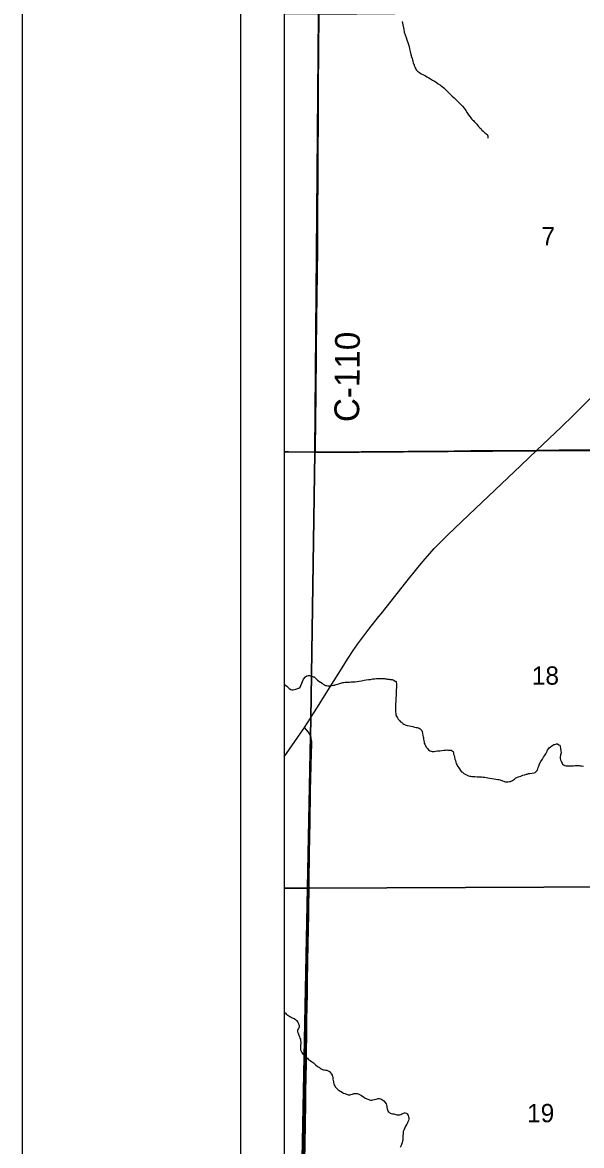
# Model space of a CAD drawing. Extents: x -17 to 88, y -5 to 22.
# Drawn here: x 2 to 3.281, y 16.562 to 19.135 of the extents above; entities that cross this region are included whole.
import ezdxf

# ---------------------------------------------------------------- set-up
doc = ezdxf.new("R2010")
doc.units = 0
for name, color, linetype in [('GM_X_County_Road', 7, 'Continuous'), ('GM_X_County_Road_Text', 7, 'Continuous'), ('GM_X_Minor_River', 7, 'Continuous'), ('GM_X_Section', 7, 'Continuous'), ('GM_X_Section_Text', 7, 'Continuous'), ('GM_X_State_Route', 7, 'Continuous'), ('GM_X_Township', 7, 'Continuous'), ('SH_Border', 7, 'Continuous'), ('SH_Data', 7, 'Continuous')]:
    doc.layers.add(name, color=color, linetype=linetype)

msp = doc.modelspace()

# ---------------------------------------------------------------- linework, layer by layer
at = {"layer": 'GM_X_County_Road'}
for points in [[(2.6715, 18.1508), (2.6724, 18.2281), (2.6729, 18.2778), (2.6741, 18.3822), (2.6749, 18.4549), (2.676, 18.5587), (2.6765, 18.6152), (2.6771, 18.6724), (2.6771, 18.7122), (2.6775, 18.7662), (2.6774, 18.8247), (2.6781, 18.9204), (2.6782, 18.98), (2.6785, 19.0391), (2.6789, 19.0838), (2.6789, 19.1199), (2.6793, 19.1503), (2.6793, 19.1543)], [(2.6, 18.1518), (2.6099, 18.1517), (2.6521, 18.151), (2.6715, 18.1508)], [(2.6715, 18.1508), (2.6944, 18.1508), (2.7702, 18.1511), (2.8044, 18.1515), (2.8492, 18.1518), (2.9008, 18.1523), (2.9896, 18.1532), (3.0275, 18.1538), (3.0984, 18.1543), (3.145, 18.1544), (3.1674, 18.1544), (3.1785, 18.1546)], [(3.1785, 18.1546), (3.1904, 18.1547), (3.2295, 18.1556), (3.2469, 18.1555), (3.3327, 18.1558), (3.3712, 18.1562), (3.4277, 18.1563), (3.4693, 18.1559), (3.4933, 18.1557)], [(2.6604, 17.4995), (2.6594, 17.5021), (2.6583, 17.5043), (2.657, 17.5063), (2.6555, 17.5084), (2.6465, 17.5198)], [(2.6627, 17.4888), (2.6624, 17.4913), (2.6618, 17.4944), (2.6612, 17.4971), (2.6604, 17.4995)], [(2.6471, 16.5294), (2.6478, 16.5649), (2.6486, 16.609), (2.6492, 16.6587), (2.6496, 16.6817), (2.6505, 16.7214), (2.6508, 16.7463), (2.651, 16.7662), (2.6511, 16.7805), (2.6513, 16.8097), (2.6513, 16.8252), (2.6517, 16.8463), (2.6523, 16.8823), (2.6528, 16.9053), (2.6535, 16.937), (2.6539, 16.9836), (2.6545, 17.0215), (2.6551, 17.0582), (2.6559, 17.0885), (2.6568, 17.1669), (2.6577, 17.2279), (2.6586, 17.2707), (2.6593, 17.3012), (2.6604, 17.3739), (2.6624, 17.4603), (2.663, 17.4814), (2.663, 17.4852), (2.6628, 17.4882), (2.6627, 17.4888)]]:
    msp.add_lwpolyline(points, dxfattribs=at)
at = {"layer": 'GM_X_Minor_River'}
for points in [[(2.8703, 19.1368), (2.871, 19.133), (2.8739, 19.1186), (2.875, 19.1125), (2.8773, 19.1064), (2.8791, 19.1003), (2.881, 19.095), (2.8832, 19.0889), (2.8847, 19.0847), (2.8858, 19.0798), (2.8869, 19.0744), (2.8884, 19.0687), (2.8902, 19.0619), (2.8913, 19.0562), (2.8928, 19.052), (2.8936, 19.049), (2.8943, 19.0471), (2.8947, 19.0452), (2.895, 19.0421), (2.8962, 19.0402), (2.8973, 19.0383), (2.8977, 19.0364), (2.8988, 19.0334), (2.8999, 19.0311), (2.9014, 19.0284), (2.9025, 19.0261), (2.9052, 19.0235), (2.9101, 19.02), (2.9138, 19.0173), (2.9176, 19.0154), (2.9203, 19.0142), (2.9233, 19.0123), (2.9267, 19.0104), (2.9309, 19.0081), (2.935, 19.0058), (2.9396, 19.0031), (2.9441, 19.0004), (2.9483, 18.9981), (2.9524, 18.9943), (2.9577, 18.9912), (2.9615, 18.9885), (2.9653, 18.9854), (2.969, 18.982), (2.9728, 18.9782), (2.9766, 18.9744), (2.9803, 18.9705), (2.9845, 18.9663), (2.989, 18.9621), (2.9935, 18.9575)], [(2.9935, 18.9575), (3.0082, 18.943), (3.012, 18.9384), (3.0158, 18.9331), (3.0191, 18.9281), (3.0218, 18.9232), (3.0248, 18.9194), (3.0274, 18.9167), (3.0293, 18.9144), (3.0315, 18.9121), (3.0334, 18.9106), (3.0349, 18.9083), (3.0372, 18.906), (3.0391, 18.9041), (3.041, 18.9018), (3.0429, 18.8999), (3.0451, 18.8968), (3.0481, 18.8938), (3.0508, 18.8911), (3.053, 18.8884), (3.0557, 18.8861), (3.0579, 18.8838), (3.0598, 18.8819), (3.0621, 18.8804), (3.0643, 18.8785), (3.0659, 18.8777), (3.0643, 18.8785), (3.0666, 18.8758), (3.0666, 18.8739), (3.0662, 18.8716), (3.0662, 18.8697)], [(2.6, 17.6187), (2.603, 17.6165), (2.606, 17.6139), (2.6091, 17.6112), (2.6113, 17.6089), (2.6147, 17.6062), (2.617, 17.6054), (2.6204, 17.6054), (2.6231, 17.6065), (2.6265, 17.6076), (2.6307, 17.6091), (2.633, 17.6095), (2.636, 17.6117), (2.6376, 17.6159), (2.6438, 17.6303), (2.6487, 17.6359), (2.6518, 17.6382), (2.6548, 17.6389), (2.6575, 17.6385), (2.6601, 17.6377), (2.6628, 17.637), (2.6658, 17.6358), (2.6688, 17.6354), (2.6719, 17.632), (2.6741, 17.63), (2.6764, 17.6278), (2.6794, 17.6255), (2.6832, 17.6231), (2.6866, 17.6208), (2.6892, 17.6189), (2.6919, 17.6174), (2.6945, 17.6159), (2.6964, 17.6155), (2.6998, 17.6147), (2.7029, 17.6147), (2.7063, 17.615), (2.7097, 17.6154), (2.7128, 17.6161), (2.7147, 17.6165), (2.7169, 17.6172), (2.7188, 17.6179), (2.7223, 17.6187), (2.7253, 17.6198), (2.7341, 17.6224), (2.7367, 17.6227), (2.7394, 17.6231), (2.742, 17.6231), (2.7455, 17.6234), (2.7493, 17.6234), (2.7531, 17.6238), (2.7588, 17.6241), (2.7626, 17.6244), (2.7671, 17.6252), (2.7717, 17.6259), (2.777, 17.6266), (2.7827, 17.6277), (2.7876, 17.6288), (2.7926, 17.6292), (2.7979, 17.6295), (2.8028, 17.6306), (2.8074, 17.6313), (2.8112, 17.632), (2.8158, 17.632), (2.818, 17.632), (2.8203, 17.632), (2.8226, 17.632), (2.8253, 17.6319), (2.8275, 17.6315), (2.8298, 17.6315), (2.8321, 17.6311), (2.834, 17.6307), (2.8363, 17.6303), (2.8382, 17.6303), (2.8404, 17.6299), (2.8423, 17.6295), (2.8446, 17.6295), (2.8469, 17.6295), (2.8488, 17.6284), (2.8507, 17.6276), (2.8541, 17.626), (2.856, 17.6249), (2.8567, 17.6226), (2.8571, 17.6196), (2.857, 17.6173)], [(2.857, 17.6173), (2.8574, 17.6142), (2.857, 17.6112), (2.8566, 17.6059), (2.8566, 17.6014), (2.8561, 17.5964), (2.8553, 17.5839), (2.8553, 17.579), (2.8552, 17.574), (2.8552, 17.5695), (2.8552, 17.5642), (2.8547, 17.5596), (2.8547, 17.5547), (2.8554, 17.5513), (2.8558, 17.5482), (2.8565, 17.546), (2.8577, 17.5437), (2.8592, 17.5418), (2.861, 17.5387), (2.8637, 17.5353), (2.8663, 17.5326), (2.8682, 17.5314), (2.8701, 17.5299), (2.872, 17.5284), (2.8742, 17.5268), (2.8773, 17.5257), (2.8814, 17.5241), (2.8864, 17.523), (2.8905, 17.5226), (2.8943, 17.5218), (2.8985, 17.5206), (2.9023, 17.5198), (2.9042, 17.5198), (2.9065, 17.5186), (2.9087, 17.5179), (2.911, 17.5167), (2.9129, 17.5152), (2.9148, 17.5129), (2.9159, 17.5102), (2.9166, 17.5057), (2.9173, 17.5011), (2.9181, 17.4981), (2.9188, 17.4954), (2.9192, 17.4924), (2.9195, 17.4889), (2.9203, 17.4859), (2.9206, 17.4836), (2.9218, 17.4813), (2.9251, 17.4745), (2.9278, 17.471), (2.9304, 17.4684), (2.9346, 17.4657), (2.9387, 17.4645), (2.9418, 17.4641), (2.9437, 17.4645), (2.9463, 17.4652), (2.9509, 17.4659), (2.9562, 17.4663), (2.9608, 17.467), (2.9657, 17.4677), (2.9691, 17.4677), (2.9722, 17.4681), (2.9744, 17.4677), (2.9775, 17.4673), (2.9798, 17.4672), (2.9824, 17.4672), (2.9847, 17.4661), (2.9866, 17.4642), (2.9877, 17.4611), (2.988, 17.4584), (2.9892, 17.4554), (2.9899, 17.4516), (2.991, 17.447), (2.9921, 17.4436), (2.9928, 17.4402), (2.994, 17.4372), (2.9951, 17.4349), (2.9962, 17.4326), (2.9977, 17.4299), (2.9996, 17.4272), (3.0015, 17.4246), (3.0037, 17.4211), (3.0064, 17.4181), (3.0083, 17.4169), (3.0116, 17.4139), (3.0222, 17.4085), (3.0249, 17.4081), (3.0268, 17.4077), (3.0291, 17.4073), (3.0325, 17.4073), (3.0363, 17.4069), (3.0423, 17.4064), (3.0473, 17.4064), (3.0518, 17.4064), (3.0549, 17.406), (3.0575, 17.4059), (3.0598, 17.4055), (3.0628, 17.4051), (3.0663, 17.4044), (3.0708, 17.4036), (3.0757, 17.4028)], [(3.0757, 17.4028), (3.0807, 17.402), (3.0845, 17.4008), (3.0894, 17.4), (3.0917, 17.4), (3.0943, 17.3992), (3.0962, 17.3988), (3.0985, 17.398), (3.1004, 17.3976), (3.103, 17.3965), (3.1061, 17.3953), (3.1091, 17.3949), (3.1121, 17.3949), (3.1159, 17.3956), (3.1182, 17.396), (3.1201, 17.3967), (3.1228, 17.3982), (3.1274, 17.4012), (3.1308, 17.4039), (3.1369, 17.4061), (3.1418, 17.4083), (3.1468, 17.4102), (3.151, 17.4113), (3.1548, 17.4124), (3.1567, 17.4128), (3.1597, 17.4139), (3.1624, 17.4143), (3.1726, 17.4157), (3.1745, 17.4161), (3.1768, 17.4187), (3.1795, 17.4213), (3.1803, 17.4232), (3.1811, 17.4251), (3.1818, 17.4278), (3.183, 17.4308), (3.1846, 17.4361), (3.188, 17.4418), (3.1915, 17.447), (3.1942, 17.4512), (3.1965, 17.4542), (3.198, 17.4569), (3.1995, 17.4591), (3.2007, 17.4625), (3.2022, 17.4652), (3.2034, 17.4678), (3.2053, 17.4705), (3.2072, 17.4727), (3.2103, 17.4754), (3.2122, 17.4769), (3.2152, 17.4791), (3.2179, 17.4802), (3.2202, 17.4806), (3.2236, 17.4817), (3.2259, 17.4817), (3.2293, 17.4801), (3.2312, 17.4786), (3.2323, 17.4756), (3.233, 17.4714), (3.2338, 17.4657), (3.2341, 17.4615), (3.2337, 17.4589), (3.2329, 17.4566), (3.2321, 17.4513), (3.2325, 17.4482), (3.2332, 17.4456), (3.2344, 17.4425), (3.2355, 17.4399), (3.2366, 17.438), (3.2377, 17.4357), (3.24, 17.4338), (3.2426, 17.4322), (3.2457, 17.4318), (3.2491, 17.4318), (3.2521, 17.4318), (3.2559, 17.4318), (3.2597, 17.4317), (3.2631, 17.4317), (3.2662, 17.4321), (3.2688, 17.4324), (3.2715, 17.4324), (3.2741, 17.4324), (3.276, 17.4324), (3.2783, 17.432), (3.281, 17.4316), (3.2855, 17.4312)], [(2.6, 16.8673), (2.6022, 16.8653), (2.6052, 16.8622), (2.6082, 16.8603), (2.6101, 16.8588), (2.6128, 16.8572), (2.6158, 16.8557), (2.6184, 16.8545), (2.6207, 16.8538), (2.6226, 16.8526), (2.6256, 16.8507), (2.6283, 16.8484), (2.6309, 16.8446), (2.632, 16.8427), (2.6328, 16.8408), (2.6335, 16.8389), (2.6339, 16.837), (2.6339, 16.8339), (2.6335, 16.8313), (2.6323, 16.8294)], [(2.6323, 16.8294), (2.6312, 16.8275), (2.6304, 16.8252), (2.63, 16.8222), (2.6315, 16.8188), (2.633, 16.8146), (2.6348, 16.8108), (2.6359, 16.8077), (2.6371, 16.8055), (2.6374, 16.8036), (2.6378, 16.7967), (2.6378, 16.7948), (2.6374, 16.7925), (2.6373, 16.7888), (2.6373, 16.7857), (2.6369, 16.7834), (2.6373, 16.7812), (2.6384, 16.7781), (2.6403, 16.7751), (2.6421, 16.7724), (2.6444, 16.7701), (2.6463, 16.7678), (2.6489, 16.7655), (2.6512, 16.7632), (2.6531, 16.7617), (2.655, 16.7598), (2.6572, 16.7583), (2.6591, 16.7563), (2.6621, 16.7544), (2.6644, 16.7529), (2.6667, 16.751), (2.6693, 16.7487), (2.6723, 16.746), (2.6754, 16.7437), (2.678, 16.7418), (2.6803, 16.7402), (2.6825, 16.7387), (2.6844, 16.7372), (2.6874, 16.7356), (2.6901, 16.7349), (2.6924, 16.7348), (2.6954, 16.7344), (2.6973, 16.7344), (2.7003, 16.7329), (2.7034, 16.731), (2.706, 16.7283), (2.7083, 16.7252), (2.7094, 16.7226), (2.7101, 16.7203), (2.7109, 16.7165), (2.7116, 16.7134), (2.7123, 16.7108), (2.7127, 16.7089), (2.7131, 16.7058), (2.7134, 16.7028), (2.7145, 16.7005), (2.7157, 16.6982), (2.7168, 16.6963), (2.7183, 16.6944), (2.7209, 16.6914), (2.7232, 16.6895), (2.7258, 16.6875), (2.7281, 16.6864), (2.73, 16.6852), (2.7334, 16.6833), (2.736, 16.6818), (2.7387, 16.6806), (2.741, 16.6798), (2.7429, 16.6791), (2.7448, 16.6783), (2.7466, 16.6779), (2.7489, 16.6779), (2.7508, 16.6779), (2.7527, 16.6782), (2.7561, 16.6793), (2.7592, 16.6805), (2.7615, 16.6812), (2.7641, 16.6812), (2.7668, 16.6808), (2.7694, 16.68), (2.777, 16.6761), (2.7797, 16.6742), (2.7815, 16.6731), (2.7857, 16.67), (2.7914, 16.6677), (2.7937, 16.6673), (2.7955, 16.6665), (2.7978, 16.6657), (2.8009, 16.6657), (2.8031, 16.6661), (2.8069, 16.6672), (2.8104, 16.6679), (2.813, 16.6687), (2.8149, 16.669), (2.818, 16.6694), (2.8214, 16.6686), (2.8255, 16.6659), (2.8278, 16.664), (2.8304, 16.6606), (2.8331, 16.6575), (2.8342, 16.6541)], [(2.8342, 16.6541), (2.8346, 16.6522), (2.8349, 16.6491), (2.8356, 16.6454), (2.8364, 16.6434), (2.8383, 16.6396), (2.8401, 16.6377), (2.8428, 16.6358), (2.8451, 16.635), (2.8481, 16.6346), (2.8508, 16.6342), (2.8534, 16.6335), (2.8576, 16.6319), (2.8598, 16.6319), (2.8621, 16.6319), (2.8644, 16.6322), (2.8667, 16.633), (2.8694, 16.6341), (2.8713, 16.6352), (2.8732, 16.636), (2.8754, 16.6367), (2.8773, 16.6367), (2.8804, 16.6359), (2.8819, 16.634), (2.8838, 16.6302), (2.8849, 16.6271), (2.8852, 16.6252), (2.8852, 16.6218), (2.8848, 16.6192), (2.8833, 16.6158), (2.8821, 16.6135), (2.8806, 16.6109), (2.8779, 16.6063), (2.876, 16.6022), (2.8736, 16.5969), (2.8725, 16.5935), (2.8725, 16.5912), (2.8724, 16.5882), (2.872, 16.5847), (2.872, 16.5817), (2.872, 16.5787), (2.872, 16.5768), (2.8716, 16.5741), (2.8708, 16.5715), (2.87, 16.5684), (2.8677, 16.562), (2.8658, 16.5571)]]:
    msp.add_lwpolyline(points, dxfattribs=at)
at = {"layer": 'GM_X_Section'}
for p, q in [((2.6, 19.1549), (2.6, 18.1508)), ((2.6, 18.1508), (2.6, 17.1515)), ((2.6, 17.1515), (2.6, 16.1487))]:
    msp.add_line(p, q, dxfattribs=at)
for points in [[(2.6, 18.1508), (2.6698, 18.15), (2.6785, 19.1543), (2.6, 19.1549)], [(2.6, 17.1515), (2.6556, 17.151), (2.6698, 18.15), (2.6, 18.1508)], [(2.6, 16.1487), (2.6375, 16.1483), (2.6556, 17.151), (2.6, 17.1515)]]:
    msp.add_lwpolyline(points, dxfattribs=at)
for points in [[(2.6785, 19.1543), (3.7326, 19.163), (3.7341, 18.1579), (2.6698, 18.15)], [(2.6698, 18.15), (3.7341, 18.1579), (3.7342, 17.1557), (2.6556, 17.151)], [(2.6556, 17.151), (3.7342, 17.1557), (3.7278, 16.1476), (2.6375, 16.1483)]]:
    msp.add_lwpolyline(points, close=True, dxfattribs=at)
at = {"layer": 'GM_X_State_Route'}
for points in [[(2.8218, 17.78), (2.8451, 17.8093), (2.8758, 17.8476), (2.9102, 17.8909), (2.9229, 17.9062), (2.9335, 17.9183), (2.9436, 17.9293), (2.9548, 17.9409), (2.9743, 17.9601), (3.0225, 18.0068), (3.1418, 18.1195), (3.1785, 18.1546), (3.2344, 18.2079), (3.2625, 18.2352), (3.2913, 18.2635), (3.3345, 18.3073), (3.3817, 18.3551), (3.4663, 18.441), (3.4788, 18.454), (3.4895, 18.4647), (3.4979, 18.4731)], [(2.6, 17.4525), (2.6243, 17.4875), (2.6465, 17.5198), (2.6601, 17.541), (2.6611, 17.5425), (2.6761, 17.5659), (2.696, 17.5978), (2.7324, 17.6564), (2.7451, 17.6763), (2.7581, 17.696), (2.7688, 17.7112), (2.7842, 17.7323), (2.7963, 17.7481), (2.8168, 17.7738), (2.8218, 17.78)]]:
    msp.add_lwpolyline(points, dxfattribs=at)
at = {"layer": 'GM_X_Township'}
msp.add_line((2.6, 20.1761), (2.6, 14.1546), dxfattribs=at)
for points in [[(2.6882, 20.9), (2.6832, 20.1762), (2.6825, 19.9924), (2.6821, 19.8745), (2.681, 19.6113), (2.6792, 19.1535), (2.6703, 18.1495), (3.1789, 18.1532), (3.4916, 18.1548), (4.1813, 18.1564), (5.0034, 18.1513), (5.0464, 18.1513), (5.7149, 18.1469)], [(2.6, 14.1546), (2.6054, 14.1547), (2.6125, 14.6477), (2.633, 16.1443), (2.6611, 17.539), (2.6703, 18.1495), (2.6792, 19.1535), (2.681, 19.6113), (2.6821, 19.8745), (2.6825, 19.9924), (2.6832, 20.1762), (2.6, 20.1761)], [(5.7149, 18.1469), (5.0464, 18.1513), (5.0034, 18.1513), (4.1813, 18.1564), (3.4916, 18.1548), (3.1789, 18.1532), (2.6703, 18.1495), (2.6611, 17.539), (2.633, 16.1443), (2.6125, 14.6477), (2.6054, 14.1547), (2.605, 14.1)]]:
    msp.add_lwpolyline(points, dxfattribs=at)
at = {"layer": 'SH_Border'}
msp.add_lwpolyline([(2, 21.5), (33.5, 21.5), (33.5, 0.5), (2, 0.5)], close=True, dxfattribs=at)
at = {"layer": 'SH_Data'}
for p, q in [((2.5, 21), (2.5, 14)), ((2.6, 20.9), (2.6, 14.1))]:
    msp.add_line(p, q, dxfattribs=at)

# ---------------------------------------------------------------- texts
at = {"layer": 'GM_X_County_Road_Text'}
msp.add_text('C-110', height=0.05682, rotation=89.4476, dxfattribs=at).set_placement((2.7714, 18.2191))
at = {"layer": 'GM_X_Section_Text'}
for s, height, p in [('7', 0.0419, (3.1893, 18.624)), ('18', 0.04186, (3.1672, 17.6176)), ('19', 0.04186, (3.1564, 16.6151))]:
    msp.add_text(s, height=height, rotation=0, dxfattribs=at).set_placement(p)

doc.saveas('drawing.dxf')
